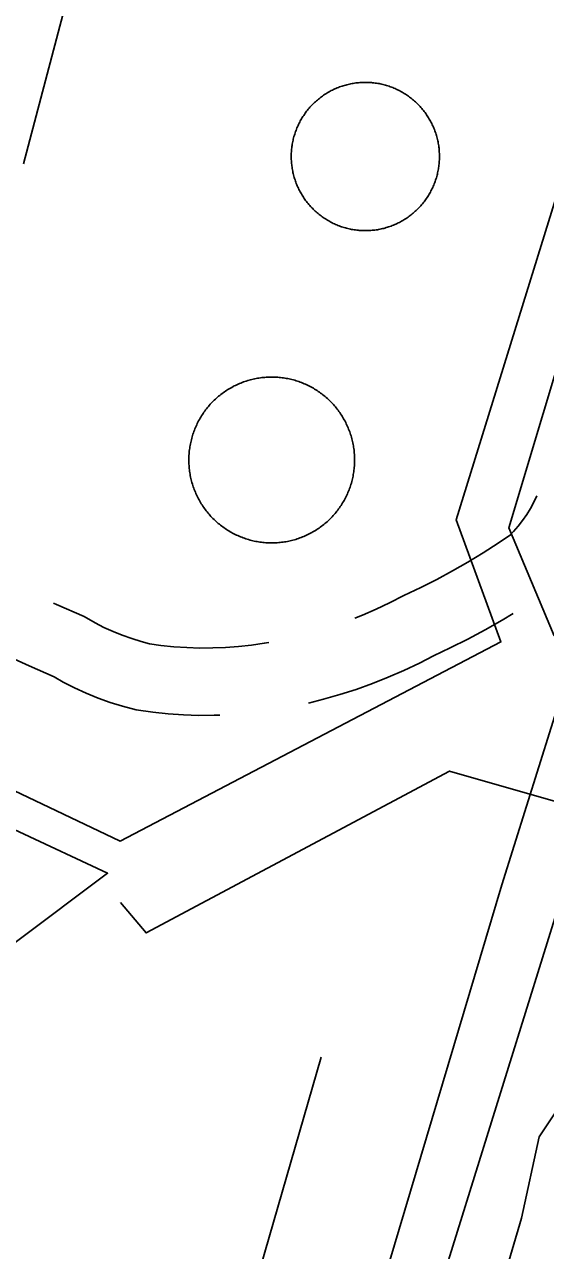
# Model space of a CAD drawing. Extents: x 3535183 to 3573198, y 534952 to 560562.
# Drawn here: x 3560661 to 3560894, y 541767 to 542314 of the extents above; entities that cross this region are included whole.
import ezdxf

# ---------------------------------------------------------------- set-up
doc = ezdxf.new("R2010")
doc.units = 0
for name, color, linetype in [('V-DOMW-TANK', 7, 'Continuous'), ('V-ROAD-CNTR', 7, 'Continuous'), ('V-TOPO-SHOR', 7, 'Continuous'), ('V-UTIL-LINE', 7, 'Continuous')]:
    doc.layers.add(name, color=color, linetype=linetype)

msp = doc.modelspace()

# ---------------------------------------------------------------- linework, layer by layer
at = {"layer": 'V-DOMW-TANK'}
for points in [[(3560788.34, 542276.43), (3560788.72, 542276.86), (3560789.11, 542277.29), (3560789.5, 542277.71), (3560789.9, 542278.12), (3560790.31, 542278.53), (3560790.73, 542278.93), (3560791.15, 542279.32), (3560791.58, 542279.7), (3560792.02, 542280.08), (3560792.46, 542280.45), (3560792.91, 542280.82), (3560793.37, 542281.17), (3560793.83, 542281.51), (3560794.3, 542281.85), (3560794.77, 542282.18), (3560795.25, 542282.5), (3560795.73, 542282.81), (3560796.22, 542283.12), (3560796.72, 542283.42), (3560797.22, 542283.7), (3560797.72, 542283.98), (3560798.23, 542284.25), (3560798.75, 542284.51), (3560799.27, 542284.76), (3560799.79, 542285), (3560800.32, 542285.24), (3560800.85, 542285.46), (3560801.39, 542285.67), (3560801.92, 542285.88), (3560802.47, 542286.08), (3560803.01, 542286.26), (3560803.56, 542286.44), (3560804.11, 542286.6), (3560804.67, 542286.76), (3560805.23, 542286.91), (3560805.79, 542287.05), (3560806.35, 542287.18), (3560806.91, 542287.3), (3560807.48, 542287.41), (3560808.05, 542287.5), (3560808.62, 542287.59), (3560809.19, 542287.67), (3560809.76, 542287.74), (3560810.34, 542287.8), (3560810.91, 542287.85), (3560811.49, 542287.89), (3560812.06, 542287.91), (3560812.64, 542287.93), (3560813.22, 542287.94), (3560813.79, 542287.94), (3560814.37, 542287.93), (3560814.95, 542287.91), (3560815.52, 542287.87), (3560816.1, 542287.83), (3560816.67, 542287.78), (3560817.25, 542287.72), (3560817.82, 542287.65), (3560818.39, 542287.56), (3560818.96, 542287.47), (3560819.53, 542287.37)], [(3560819.53, 542287.37), (3560820.09, 542287.26), (3560820.66, 542287.14), (3560821.22, 542287.01), (3560821.78, 542286.86), (3560822.34, 542286.71), (3560822.89, 542286.55), (3560823.44, 542286.38), (3560823.99, 542286.2), (3560824.53, 542286.02), (3560825.08, 542285.82), (3560825.61, 542285.61), (3560826.15, 542285.39), (3560826.68, 542285.16), (3560827.21, 542284.93), (3560827.73, 542284.68), (3560828.25, 542284.43), (3560828.76, 542284.16), (3560829.27, 542283.89), (3560829.77, 542283.61), (3560830.27, 542283.32), (3560830.76, 542283.02), (3560831.25, 542282.72), (3560831.73, 542282.4), (3560832.21, 542282.07), (3560832.68, 542281.74), (3560833.15, 542281.4), (3560833.61, 542281.06), (3560834.06, 542280.7), (3560834.51, 542280.33), (3560834.95, 542279.96), (3560835.39, 542279.58), (3560835.81, 542279.2), (3560836.23, 542278.8), (3560836.65, 542278.4), (3560837.05, 542277.99), (3560837.45, 542277.57), (3560837.85, 542277.15), (3560838.23, 542276.72), (3560838.61, 542276.29), (3560838.98, 542275.84), (3560839.34, 542275.39), (3560839.69, 542274.94), (3560840.04, 542274.47), (3560840.38, 542274.01), (3560840.71, 542273.53), (3560841.03, 542273.05), (3560841.34, 542272.57), (3560841.65, 542272.08), (3560841.94, 542271.58), (3560842.23, 542271.08), (3560842.51, 542270.58), (3560842.78, 542270.07), (3560843.04, 542269.55), (3560843.29, 542269.03), (3560843.53, 542268.51), (3560843.76, 542267.98), (3560843.99, 542267.45), (3560844.2, 542266.92), (3560844.41, 542266.38), (3560844.6, 542265.83), (3560844.79, 542265.29), (3560844.96, 542264.74), (3560845.13, 542264.19), (3560845.29, 542263.63), (3560845.44, 542263.07), (3560845.58, 542262.52), (3560845.7, 542261.95), (3560845.82, 542261.39), (3560845.93, 542260.82), (3560846.03, 542260.25), (3560846.12, 542259.68), (3560846.2, 542259.11), (3560846.27, 542258.54), (3560846.33, 542257.96), (3560846.37, 542257.39), (3560846.41, 542256.81), (3560846.44, 542256.24), (3560846.46, 542255.66), (3560846.47, 542255.08), (3560846.47, 542254.51), (3560846.45, 542253.93), (3560846.43, 542253.35), (3560846.4, 542252.78), (3560846.36, 542252.2), (3560846.31, 542251.63), (3560846.25, 542251.05), (3560846.17, 542250.48), (3560846.09, 542249.91), (3560846, 542249.34), (3560845.9, 542248.78), (3560845.79, 542248.21), (3560845.67, 542247.64), (3560845.53, 542247.08), (3560845.39, 542246.52), (3560845.24, 542245.97), (3560845.08, 542245.41), (3560844.91, 542244.86), (3560844.73, 542244.31), (3560844.54, 542243.77), (3560844.34, 542243.23)], [(3560796.56, 542226.45), (3560796.06, 542226.75), (3560795.58, 542227.06), (3560795.09, 542227.38), (3560794.62, 542227.7), (3560794.15, 542228.03), (3560793.68, 542228.37), (3560793.22, 542228.72), (3560792.77, 542229.08), (3560792.32, 542229.44), (3560791.88, 542229.81), (3560791.44, 542230.19), (3560791.02, 542230.58), (3560790.6, 542230.97), (3560790.18, 542231.38), (3560789.77, 542231.79), (3560789.37, 542232.2), (3560788.98, 542232.62), (3560788.6, 542233.05), (3560788.22, 542233.49), (3560787.85, 542233.94), (3560787.49, 542234.39), (3560787.14, 542234.84), (3560786.79, 542235.3), (3560786.45, 542235.77), (3560786.12, 542236.24), (3560785.8, 542236.72), (3560785.49, 542237.2), (3560785.18, 542237.7), (3560784.89, 542238.19), (3560784.6, 542238.69), (3560784.32, 542239.2), (3560784.06, 542239.71), (3560783.79, 542240.22), (3560783.54, 542240.74), (3560783.3, 542241.27), (3560783.07, 542241.79), (3560782.84, 542242.32), (3560782.63, 542242.86), (3560782.42, 542243.4), (3560782.23, 542243.94), (3560782.04, 542244.49), (3560781.86, 542245.04), (3560781.7, 542245.59), (3560781.54, 542246.14), (3560781.39, 542246.7), (3560781.25, 542247.26), (3560781.12, 542247.82), (3560781.01, 542248.39), (3560780.9, 542248.95), (3560780.8, 542249.52), (3560780.71, 542250.09), (3560780.63, 542250.67), (3560780.56, 542251.24), (3560780.5, 542251.81), (3560780.46, 542252.39), (3560780.42, 542252.96), (3560780.39, 542253.54), (3560780.37, 542254.11), (3560780.36, 542254.69), (3560780.36, 542255.27), (3560780.38, 542255.84), (3560780.4, 542256.42), (3560780.43, 542257), (3560780.47, 542257.57), (3560780.52, 542258.15), (3560780.58, 542258.72), (3560780.65, 542259.29), (3560780.74, 542259.86), (3560780.83, 542260.43), (3560780.93, 542261), (3560781.04, 542261.57), (3560781.16, 542262.13), (3560781.29, 542262.69), (3560781.44, 542263.25), (3560781.59, 542263.81), (3560781.75, 542264.36), (3560781.92, 542264.92), (3560782.1, 542265.46), (3560782.29, 542266.01), (3560782.49, 542266.55), (3560782.69, 542267.09), (3560782.91, 542267.62), (3560783.14, 542268.15), (3560783.38, 542268.68), (3560783.62, 542269.2), (3560783.88, 542269.72), (3560784.14, 542270.23), (3560784.41, 542270.74), (3560784.69, 542271.24), (3560784.98, 542271.74), (3560785.28, 542272.24), (3560785.58, 542272.72), (3560785.91, 542273.21), (3560786.23, 542273.68), (3560786.56, 542274.16), (3560786.9, 542274.62), (3560787.24, 542275.08), (3560787.6, 542275.53), (3560787.97, 542275.98), (3560788.34, 542276.43)], [(3560844.34, 542243.23), (3560844.13, 542242.69), (3560843.92, 542242.15), (3560843.69, 542241.62), (3560843.45, 542241.1), (3560843.21, 542240.57), (3560842.95, 542240.06), (3560842.69, 542239.54), (3560842.42, 542239.03), (3560842.14, 542238.53), (3560841.85, 542238.03), (3560841.55, 542237.54), (3560841.24, 542237.05), (3560840.93, 542236.57), (3560840.6, 542236.09), (3560840.27, 542235.62), (3560839.93, 542235.15), (3560839.58, 542234.69), (3560839.23, 542234.24), (3560838.86, 542233.79), (3560838.49, 542233.35), (3560838.11, 542232.92), (3560837.72, 542232.49), (3560837.33, 542232.07), (3560836.93, 542231.66), (3560836.52, 542231.25), (3560836.1, 542230.85), (3560835.68, 542230.45), (3560835.25, 542230.07), (3560834.81, 542229.69), (3560834.37, 542229.32), (3560833.92, 542228.96), (3560833.46, 542228.61), (3560833, 542228.26), (3560832.53, 542227.92), (3560832.06, 542227.6), (3560831.58, 542227.28), (3560831.1, 542226.96), (3560830.61, 542226.66), (3560830.11, 542226.36), (3560829.61, 542226.07), (3560829.1, 542225.79), (3560828.6, 542225.53), (3560828.08, 542225.27), (3560827.56, 542225.01), (3560827.04, 542224.77), (3560826.51, 542224.54), (3560825.98, 542224.32), (3560825.44, 542224.1), (3560824.9, 542223.9), (3560824.36, 542223.7), (3560823.81, 542223.51), (3560823.27, 542223.34), (3560822.71, 542223.17), (3560822.16, 542223.01), (3560821.6, 542222.86), (3560821.04, 542222.73), (3560820.48, 542222.6), (3560819.91, 542222.48), (3560819.35, 542222.37), (3560818.78, 542222.27), (3560818.21, 542222.18), (3560817.64, 542222.11), (3560817.07, 542222.04), (3560816.49, 542221.98), (3560815.92, 542221.93), (3560815.34, 542221.89), (3560814.76, 542221.86), (3560814.19, 542221.84), (3560813.61, 542221.83), (3560813.04, 542221.83), (3560812.46, 542221.85), (3560811.88, 542221.87), (3560811.3, 542221.9), (3560810.73, 542221.94), (3560810.16, 542221.99), (3560809.58, 542222.06), (3560809.01, 542222.13), (3560808.44, 542222.21), (3560807.87, 542222.3), (3560807.3, 542222.41), (3560806.73, 542222.51), (3560806.17, 542222.64), (3560805.61, 542222.77), (3560805.05, 542222.91), (3560804.49, 542223.06), (3560803.94, 542223.22), (3560803.39, 542223.39), (3560802.84, 542223.57), (3560802.29, 542223.76), (3560801.75, 542223.96), (3560801.21, 542224.17), (3560800.68, 542224.39), (3560800.15, 542224.61), (3560799.62, 542224.85), (3560799.1, 542225.09), (3560798.58, 542225.35), (3560798.07, 542225.61), (3560797.56, 542225.89), (3560797.06, 542226.17), (3560796.56, 542226.45)], [(3560742.19, 542141.92), (3560742.58, 542142.43), (3560742.99, 542142.94), (3560743.4, 542143.44), (3560743.82, 542143.93), (3560744.25, 542144.41), (3560744.69, 542144.88), (3560745.13, 542145.35), (3560745.58, 542145.81), (3560746.04, 542146.26), (3560746.51, 542146.7), (3560746.99, 542147.14), (3560747.48, 542147.56), (3560747.97, 542147.98), (3560748.47, 542148.39), (3560748.97, 542148.79), (3560749.48, 542149.18), (3560750.01, 542149.56), (3560750.53, 542149.94), (3560751.06, 542150.3), (3560751.6, 542150.66), (3560752.15, 542151), (3560752.7, 542151.34), (3560753.26, 542151.66), (3560753.82, 542151.98), (3560754.39, 542152.29), (3560754.96, 542152.58), (3560755.54, 542152.87), (3560756.12, 542153.14), (3560756.71, 542153.41), (3560757.3, 542153.67), (3560757.9, 542153.91), (3560758.5, 542154.15), (3560759.1, 542154.37), (3560759.71, 542154.58), (3560760.32, 542154.79), (3560760.94, 542154.98), (3560761.56, 542155.16), (3560762.18, 542155.33), (3560762.81, 542155.49), (3560763.43, 542155.64), (3560764.06, 542155.78), (3560764.7, 542155.91), (3560765.33, 542156.02), (3560765.97, 542156.13), (3560766.61, 542156.22), (3560767.25, 542156.3), (3560767.89, 542156.38), (3560768.53, 542156.43), (3560769.17, 542156.48), (3560769.82, 542156.52), (3560770.46, 542156.55), (3560771.11, 542156.56), (3560771.75, 542156.57), (3560772.4, 542156.56), (3560773.04, 542156.54), (3560773.69, 542156.51), (3560774.33, 542156.47), (3560774.98, 542156.42), (3560775.61, 542156.35), (3560776.26, 542156.28), (3560776.9, 542156.19), (3560777.54, 542156.1), (3560778.17, 542155.99), (3560778.81, 542155.87), (3560779.44, 542155.74), (3560780.07, 542155.6), (3560780.69, 542155.45), (3560781.32, 542155.28), (3560781.94, 542155.11), (3560782.56, 542154.92), (3560783.17, 542154.73), (3560783.78, 542154.52), (3560784.39, 542154.31), (3560784.99, 542154.07), (3560785.59, 542153.84), (3560786.19, 542153.59), (3560786.78, 542153.33), (3560787.37, 542153.06), (3560787.95, 542152.78), (3560788.52, 542152.49), (3560789.1, 542152.2), (3560789.66, 542151.89), (3560790.22, 542151.57), (3560790.78, 542151.24), (3560791.33, 542150.9), (3560791.87, 542150.55), (3560792.41, 542150.19), (3560792.94, 542149.83), (3560793.46, 542149.45), (3560793.98, 542149.07), (3560794.49, 542148.67), (3560795, 542148.27), (3560795.49, 542147.85), (3560795.98, 542147.44), (3560796.46, 542147.01), (3560796.94, 542146.57), (3560797.41, 542146.12), (3560797.87, 542145.67), (3560798.32, 542145.21), (3560798.76, 542144.74)], [(3560798.76, 542144.74), (3560799.19, 542144.26), (3560799.62, 542143.78), (3560800.04, 542143.29), (3560800.45, 542142.79), (3560800.85, 542142.28), (3560801.24, 542141.77), (3560801.62, 542141.25), (3560801.99, 542140.72), (3560802.36, 542140.19), (3560802.71, 542139.65), (3560803.06, 542139.11), (3560803.39, 542138.56), (3560803.72, 542138), (3560804.04, 542137.44), (3560804.34, 542136.87), (3560804.64, 542136.3), (3560804.93, 542135.72), (3560805.2, 542135.14), (3560805.47, 542134.55), (3560805.72, 542133.96), (3560805.97, 542133.36), (3560806.2, 542132.76), (3560806.43, 542132.15), (3560806.64, 542131.54), (3560806.84, 542130.93), (3560807.04, 542130.32), (3560807.22, 542129.7), (3560807.39, 542129.07), (3560807.55, 542128.45), (3560807.7, 542127.82), (3560807.84, 542127.19), (3560807.96, 542126.56), (3560808.08, 542125.92), (3560808.19, 542125.29), (3560808.28, 542124.65), (3560808.36, 542124.01), (3560808.43, 542123.37), (3560808.49, 542122.72), (3560808.54, 542122.08), (3560808.58, 542121.44), (3560808.6, 542120.79), (3560808.62, 542120.15), (3560808.62, 542119.5), (3560808.62, 542118.86), (3560808.6, 542118.21), (3560808.57, 542117.57), (3560808.53, 542116.92), (3560808.48, 542116.28), (3560808.41, 542115.64), (3560808.34, 542115), (3560808.25, 542114.36), (3560808.15, 542113.72), (3560808.05, 542113.08), (3560807.93, 542112.45), (3560807.8, 542111.82), (3560807.66, 542111.19), (3560807.5, 542110.56), (3560807.34, 542109.94), (3560807.17, 542109.31), (3560806.98, 542108.7), (3560806.78, 542108.08), (3560806.58, 542107.47), (3560806.36, 542106.86), (3560806.14, 542106.26), (3560805.9, 542105.66), (3560805.65, 542105.07), (3560805.39, 542104.47), (3560805.12, 542103.89), (3560804.84, 542103.31), (3560804.55, 542102.73), (3560804.25, 542102.16), (3560803.94, 542101.59), (3560803.62, 542101.03), (3560803.29, 542100.48), (3560802.96, 542099.93), (3560802.61, 542099.38), (3560802.25, 542098.85), (3560801.88, 542098.32), (3560801.51, 542097.79), (3560801.12, 542097.27), (3560800.73, 542096.76), (3560800.33, 542096.26), (3560799.91, 542095.76), (3560799.49, 542095.27), (3560799.06, 542094.79), (3560798.63, 542094.31), (3560798.18, 542093.85), (3560797.73, 542093.39), (3560797.27, 542092.94), (3560796.8, 542092.5), (3560796.32, 542092.06), (3560795.84, 542091.64), (3560795.34, 542091.22), (3560794.85, 542090.81), (3560794.34, 542090.41), (3560793.83, 542090.02), (3560793.31, 542089.63), (3560792.78, 542089.26), (3560792.25, 542088.9), (3560791.71, 542088.54)], [(3560737.59, 542105.24), (3560737.35, 542105.84), (3560737.11, 542106.44), (3560736.88, 542107.05), (3560736.67, 542107.66), (3560736.47, 542108.27), (3560736.28, 542108.88), (3560736.09, 542109.5), (3560735.93, 542110.12), (3560735.76, 542110.75), (3560735.61, 542111.38), (3560735.48, 542112.01), (3560735.35, 542112.64), (3560735.23, 542113.28), (3560735.13, 542113.91), (3560735.04, 542114.55), (3560734.95, 542115.19), (3560734.88, 542115.83), (3560734.82, 542116.47), (3560734.77, 542117.12), (3560734.73, 542117.76), (3560734.71, 542118.41), (3560734.69, 542119.05), (3560734.69, 542119.7), (3560734.7, 542120.34), (3560734.71, 542120.99), (3560734.74, 542121.63), (3560734.79, 542122.27), (3560734.84, 542122.92), (3560734.9, 542123.56), (3560734.98, 542124.2), (3560735.06, 542124.84), (3560735.16, 542125.48), (3560735.27, 542126.11), (3560735.39, 542126.75), (3560735.52, 542127.38), (3560735.66, 542128.01), (3560735.81, 542128.64), (3560735.97, 542129.26), (3560736.15, 542129.88), (3560736.33, 542130.5), (3560736.53, 542131.11), (3560736.73, 542131.72), (3560736.95, 542132.33), (3560737.18, 542132.94), (3560737.42, 542133.54), (3560737.66, 542134.13), (3560737.92, 542134.72), (3560738.19, 542135.31), (3560738.47, 542135.89), (3560738.76, 542136.47), (3560739.06, 542137.04), (3560739.37, 542137.6), (3560739.69, 542138.17), (3560740.02, 542138.72), (3560740.36, 542139.27), (3560740.71, 542139.82), (3560741.06, 542140.35), (3560741.43, 542140.88), (3560741.81, 542141.41), (3560742.19, 542141.92)], [(3560791.71, 542088.54), (3560791.16, 542088.2), (3560790.61, 542087.86), (3560790.06, 542087.54), (3560789.5, 542087.22), (3560788.93, 542086.91), (3560788.35, 542086.62), (3560787.77, 542086.33), (3560787.19, 542086.06), (3560786.6, 542085.79), (3560786.01, 542085.53), (3560785.42, 542085.29), (3560784.81, 542085.05), (3560784.21, 542084.83), (3560783.6, 542084.61), (3560782.99, 542084.41), (3560782.37, 542084.22), (3560781.75, 542084.04), (3560781.13, 542083.87), (3560780.5, 542083.71), (3560779.88, 542083.56), (3560779.25, 542083.42), (3560778.62, 542083.29), (3560777.98, 542083.18), (3560777.35, 542083.07), (3560776.71, 542082.98), (3560776.07, 542082.9), (3560775.43, 542082.82), (3560774.78, 542082.76), (3560774.14, 542082.71), (3560773.49, 542082.68), (3560772.85, 542082.65), (3560772.21, 542082.64), (3560771.56, 542082.63), (3560770.92, 542082.64), (3560770.27, 542082.66), (3560769.62, 542082.69), (3560768.98, 542082.73), (3560768.34, 542082.78), (3560767.7, 542082.84), (3560767.06, 542082.92), (3560766.42, 542083.01), (3560765.78, 542083.1), (3560765.14, 542083.21), (3560764.51, 542083.33), (3560763.88, 542083.46), (3560763.25, 542083.6), (3560762.62, 542083.75), (3560762, 542083.92), (3560761.37, 542084.09), (3560760.75, 542084.28), (3560760.14, 542084.47), (3560759.53, 542084.68), (3560758.92, 542084.89), (3560758.32, 542085.12), (3560757.72, 542085.36), (3560757.12, 542085.61), (3560756.53, 542085.87), (3560755.95, 542086.14), (3560755.36, 542086.42), (3560754.79, 542086.7), (3560754.22, 542087), (3560753.65, 542087.31), (3560753.09, 542087.63), (3560752.53, 542087.96), (3560751.98, 542088.3), (3560751.44, 542088.65), (3560750.91, 542089.01), (3560750.37, 542089.37), (3560749.85, 542089.75), (3560749.33, 542090.13), (3560748.82, 542090.53), (3560748.32, 542090.93), (3560747.82, 542091.34), (3560747.33, 542091.76), (3560746.85, 542092.19), (3560746.37, 542092.63), (3560745.91, 542093.07), (3560745.45, 542093.53), (3560745, 542093.99), (3560744.55, 542094.46), (3560744.12, 542094.94), (3560743.69, 542095.42), (3560743.28, 542095.91), (3560742.87, 542096.41), (3560742.47, 542096.92), (3560742.07, 542097.43), (3560741.69, 542097.95), (3560741.32, 542098.47), (3560740.96, 542099.01), (3560740.6, 542099.55), (3560740.25, 542100.09), (3560739.92, 542100.64), (3560739.59, 542101.2), (3560739.28, 542101.76), (3560738.97, 542102.33), (3560738.67, 542102.9), (3560738.39, 542103.48), (3560738.11, 542104.06), (3560737.85, 542104.65), (3560737.59, 542105.24)]]:
    msp.add_lwpolyline(points, dxfattribs=at)
at = {"layer": 'V-ROAD-CNTR'}
for points in [[(3560808.76, 542049.08), (3560812.09, 542050.4), (3560818.17, 542053.06), (3560824.15, 542055.91), (3560830.53, 542059.23), (3560838.2, 542062.82), (3560845.3, 542066.39), (3560852.31, 542070.14), (3560859.2, 542074.09), (3560865.99, 542078.22), (3560872.67, 542082.54), (3560878.13, 542086.29), (3560879.55, 542087.76), (3560881.62, 542090.16), (3560883.57, 542092.66), (3560885.37, 542095.27), (3560887.04, 542097.96), (3560888.56, 542100.75), (3560889.93, 542103.61), (3560889.95, 542103.67)], [(3560674.37, 542055.77), (3560675.68, 542055.17), (3560688.05, 542049.76), (3560692.89, 542047.01), (3560696.84, 542044.98), (3560700.89, 542043.13), (3560705.01, 542041.44), (3560709.2, 542039.94), (3560713.45, 542038.61), (3560717.19, 542037.62), (3560722.26, 542036.92), (3560728.01, 542036.33), (3560733.77, 542035.94), (3560739.55, 542035.76), (3560745.32, 542035.78), (3560751.09, 542036), (3560756.85, 542036.43), (3560762.6, 542037.06), (3560768.31, 542037.89), (3560770.32, 542038.26)], [(3560788.04, 542011.25), (3560794.69, 542012.9), (3560802.05, 542014.98), (3560809.33, 542017.31), (3560816.53, 542019.89), (3560823.63, 542022.71), (3560830.64, 542025.77), (3560837.54, 542029.06), (3560843.82, 542032.33), (3560851.29, 542035.83), (3560859.12, 542039.76), (3560866.85, 542043.9), (3560874.46, 542048.25), (3560879.28, 542051.19)], [(3560653.6, 542032.29), (3560663.42, 542027.79), (3560674.6, 542022.9), (3560678.63, 542020.61), (3560683.74, 542017.99), (3560688.95, 542015.6), (3560694.26, 542013.43), (3560699.66, 542011.49), (3560705.14, 542009.78), (3560711.26, 542008.16), (3560718.67, 542007.13), (3560725.47, 542006.43), (3560732.29, 542005.97), (3560739.12, 542005.76), (3560745.96, 542005.78), (3560748.47, 542005.88)], [(3561848.28, 541603.1), (3561706.32, 541644.85), (3561171.08, 541816.71), (3561022.86, 541860.56), (3560973.46, 541869.34), (3560942.95, 541867.11), (3560910.82, 541847.74), (3560890.98, 541817.8), (3560883.06, 541781.54), (3560847.47, 541661.11), (3560750.68, 541349.56), (3560725.92, 541267.69)]]:
    msp.add_lwpolyline(points, dxfattribs=at)
at = {"layer": 'V-TOPO-SHOR'}
for points in [[(3561282.06, 543252.01), (3561230.2, 543086.4), (3561180.85, 542922.27), (3561124.5, 542741.52), (3561068.91, 542560.21), (3561015.42, 542385.03), (3560966.84, 542225.7), (3560912.87, 542052.88), (3560874.26, 541930.22), (3560807.06, 541704.85), (3560747.82, 541509.91), (3560682.67, 541303), (3560667.06, 541250.59)], [(3560660.87, 542251.61), (3560681.29, 542328.88), (3560702.72, 542404.04), (3560704.66, 542411.61), (3560704.79, 542421.82), (3560702.58, 542432.33), (3560698.24, 542441.03), (3560690.23, 542449.84), (3560678.02, 542457.07), (3560644.38, 542468.79)], [(3560899.99, 541922.05), (3560846.9, 541751.45), (3560798.16, 541592.59), (3560742.31, 541411.29), (3560691.29, 541242.75)], [(3560793.75, 541853.42), (3560764.76, 541753.03), (3560731.37, 541649.07), (3560712.39, 541590.39)]]:
    msp.add_lwpolyline(points, dxfattribs=at)
at = {"layer": 'V-UTIL-LINE'}
for points in [[(3560372.32, 541690.79), (3560698.44, 541935.34), (3560422.4, 542064.38), (3560428.93, 542080.53), (3560704.04, 541949.7), (3560873.87, 542038.52), (3560853.86, 542092.89), (3561003.7, 542576.08), (3561122.2, 542535.72), (3561205.31, 542815.98), (3562727.76, 542355.56), (3562768.97, 542470.44), (3562865.61, 542480.88), (3562876.04, 542519.52), (3563007.45, 542643.13)], [(3560897.58, 542041.22), (3560877.48, 542089.29), (3561015.27, 542548.28), (3561130.23, 542512.47), (3561215.08, 542788.2), (3561493.57, 542707.83), (3561394.93, 542411.54), (3561371.59, 542419.97), (3561260.48, 542001.2), (3561166.23, 542034.03), (3561159.68, 542016.08), (3561255.73, 541983.23), (3561250.14, 541969.78), (3561274.4, 541963.14), (3561258.5, 541920.07)], [(3560704.22, 541922.3), (3560715.64, 541908.78), (3560850.97, 541980.92), (3560996.52, 541939.3), (3561001.34, 541962.68), (3561386.82, 541841.64)]]:
    msp.add_lwpolyline(points, dxfattribs=at)

doc.saveas('drawing.dxf')
